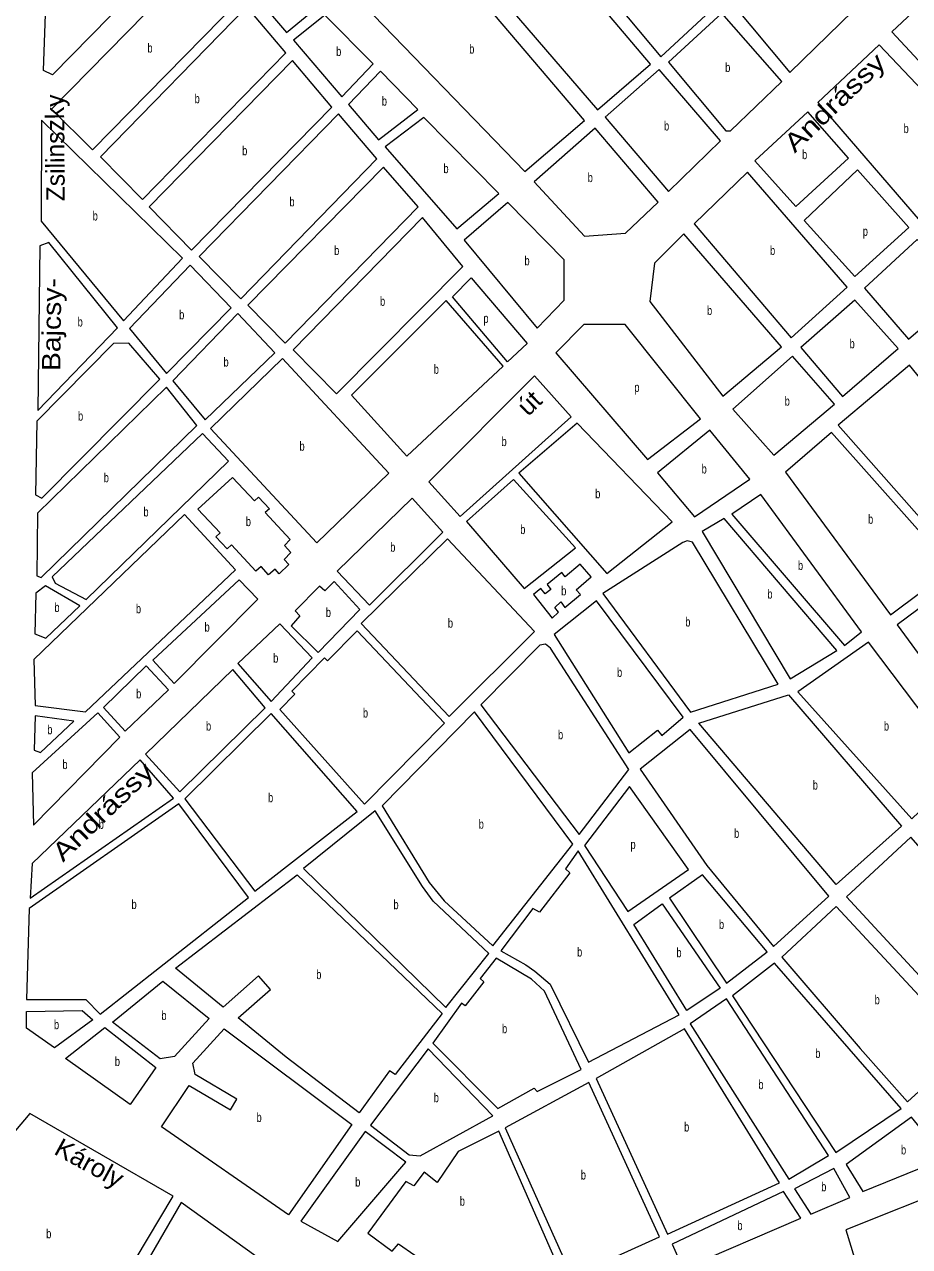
# Model space of a CAD drawing. Extents: x 639657 to 671642, y 222838 to 252123.
# Drawn here: x 650568 to 651529, y 239098 to 240424 of the extents above; entities that cross this region are included whole.
import ezdxf
from ezdxf.enums import TextEntityAlignment as Align

# ---------------------------------------------------------------- set-up
doc = ezdxf.new("R2010")
doc.units = 0
doc.header["$LTSCALE"] = 4
doc.layers.add('1', color=7, linetype='Continuous', lineweight=13)
doc.layers.add('22', color=7, linetype='Continuous')
doc.layers.add('7', color=7, linetype='Continuous')

msp = doc.modelspace()

# ---------------------------------------------------------------- linework, layer by layer
at = {"layer": '1'}
for points in [[(650651.52, 240626.89), (650744.768, 240518.274), (650599.08, 240369.47), (650589.21, 240374.22), (650599.17, 240658.56), (650629.71, 240682.99), (650672.84, 240661.01), (650670.45, 240645.33)], [(651152.92, 240636.45), (651091.55, 240589.68), (651259.43, 240389.15), (651318.04, 240443.42)], [(651080.36, 240579.36), (651019, 240530.98), (651190.63, 240331.56), (651248.21, 240380.99)], [(650852.81, 240415.4), (650885.51, 240442.19), (650798.47, 240533.2), (650772.23, 240510.05)], [(650925.27, 240457.37), (651111.57, 240264.65), (651176.37, 240320.1), (651006.11, 240520.55)], [(650802.41, 240451.15), (650761.25, 240499.12), (650597.94, 240332.31), (650642.53, 240288.2)], [(651405.05, 240507.62), (651336.82, 240446.81), (651399.3, 240372.15), (651468.01, 240438.87)], [(651560.75, 240463.9), (651510.14, 240416.15), (651630.61, 240286.66), (651682.86, 240331.74)], [(650852.35, 240393.5), (650809.91, 240443.19), (650650.89, 240280.67), (650696.77, 240234.19)], [(650913.04, 240345.7), (650947.04, 240381.3), (650894.73, 240434.23), (650860.75, 240407.01)], [(651325.63, 240436.5), (651267.54, 240383.31), (651330.02, 240308.65), (651334.85, 240308.69), (651390.79, 240362.4)], [(651496.29, 240402.05), (651429.69, 240339.65), (651541.02, 240210.61), (651616.74, 240275.25)], [(650902.28, 240334.56), (650859.42, 240385.11), (650704.06, 240226.23), (650749.94, 240179.33)], [(650952.91, 240298.81), (650995.71, 240332.02), (650954.97, 240373.34), (650920.11, 240337.32)], [(651257.4, 240375.16), (651198.76, 240323.57), (651267.74, 240243.06), (651324.2, 240297.85)], [(650950.94, 240278.2), (650909.36, 240327.03), (650758.3, 240172.44), (650803.54, 240126.4)], [(651419.03, 240329.34), (651361.48, 240276.15), (651405.9, 240226.63), (651463.12, 240279.15)], [(650676.13, 240102.57), (650740.26, 240170.54), (650586.96, 240320.3), (650586.76, 240210.77)], [(650959.98, 240291.28), (651037.88, 240202.35), (651083.49, 240240.78), (651002.236, 240323.25)], [(651188.12, 240311.65), (651121.76, 240253.33), (651176.37, 240194.58), (651220.86, 240197.49), (651256.56, 240231.13)], [(650995.95, 240226.14), (650958.44, 240269.38), (650811.04, 240119.51), (650851.35, 240078.41)], [(651353.53, 240263.72), (651295.55, 240207.85), (651400.84, 240084.13), (651461.61, 240138.96)], [(651414.91, 240211.282), (651472.741, 240266.399), (651528.628, 240203.815), (651470.08, 240150.552)], [(651093.15, 240231.08), (651045.75, 240189.99), (651125.07, 240094.52), (651154.35, 240124.88), (651154.27, 240168.76)], [(650907.31, 240023.12), (651044.57, 240161.51), (651000.44, 240214.53), (650860.14, 240071.1)], [(651390.18, 240074.36), (651284.28, 240196.99), (651252.33, 240165), (651247.25, 240123.36), (651326.73, 240020.58)], [(650585.21, 240183.92), (650582.96, 240005.23), (650669.46, 240095.07), (650594.88, 240187.56)], [(651537.44, 240190.7), (651480.42, 240138.05), (651528.13, 240082.69), (651587.95, 240134.02)], [(650793, 240116.54), (650748.41, 240163.01), (650682.56, 240094.18), (650722.85, 240045.36)], [(651033.019, 240128.635), (651053.588, 240149.22), (651114.132, 240077.981), (651092.842, 240058.008)], [(650923.56, 240021.93), (650983.44, 239955.63), (651088.185, 240053.347), (651026.311, 240124.586)], [(651469.79, 240125.06), (651411.15, 240073.47), (651456.4, 240020.38), (651517.08, 240072.3)], [(650729.71, 240037.4), (650764.8, 239995.22), (650840.16, 240067.91), (650800.29, 240110.51)], [(651244.83, 239952.04), (651302.57, 239996.24), (651220.69, 240098.61), (651175.72, 240098.44), (651145.2, 240067.83)], [(650587.47, 239910.04), (650715.64, 240039.31), (650681.89, 240078.29), (650665.35, 240077.89), (650582.09, 239993.75), (650580.47, 239913.78)], [(650885.8, 239861.38), (650964.12, 239937.12), (650848.53, 240061.67), (650770.38, 239985.52)], [(651381.84, 239956.58), (651447.73, 240012.07), (651402.1, 240064.26), (651337.6, 240006.71)], [(651584.08, 239839.71), (651658.38, 239895.88), (651529.14, 240054.42), (651451.67, 239989.22)], [(651041.55, 239890.25), (651162.04, 239998.41), (651122.32, 240042.9), (651007.6, 239927.77)], [(650586.62, 239824.09), (650755.57, 239989.05), (650722.72, 240030.49), (650582.67, 239893.91), (650581.78, 239825.69)], [(651168.62, 239991.57), (651105.36, 239937.15), (651200.76, 239828.35), (651271.53, 239884.4)], [(651312.64, 239983.88), (651255.81, 239937.54), (651295.7, 239889.83), (651355.77, 239930.81)], [(651444.54, 239981.18), (651394.69, 239938.09), (651508.63, 239783.32), (651576.03, 239833.78)], [(650790.03, 239950.32), (650761.62, 239980.28), (650598.44, 239824.65), (650601.68, 239817.68), (650635.58, 239800.04)], [(650840.61, 239833.15), (650833.58, 239826.8), (650825.53, 239836.03), (650819.866, 239830.653), (650793.2, 239859.27), (650788.7, 239854.98), (650776.33, 239868.04), (650780.98, 239872.37), (650756.75, 239898.12), (650794.27, 239932.59), (650818.23, 239907.02), (650822.72, 239911.2), (650834.38, 239898.43), (650830, 239894.32), (650856.969, 239865.201), (650850.82, 239858.54), (650857.51, 239850.88), (650850.54, 239843.57), (650855.51, 239837.87), (650845.03, 239827.8)], [(651099.47, 239930.15), (651048.49, 239884.67), (651111.07, 239812), (651166.83, 239856.2)], [(650989.38, 239909.99), (650907.92, 239830.82), (650942.94, 239793.85), (651022.79, 239873.02)], [(651367.89, 239913.85), (651336.24, 239892.82), (651458.59, 239750.23), (651477.33, 239764.85)], [(650742.26, 239892.17), (650578.8, 239734.9), (650580.01, 239684.94), (650634.83, 239678.1), (650797.76, 239832.15)], [(651328.2, 239887.96), (651304.06, 239873.94), (651399.58, 239714.09), (651450.33, 239744.7)], [(651027.64, 239866.04), (650933.86, 239773.95), (651029.66, 239672.92), (651122.21, 239765.2)], [(651283.13, 239862.07), (651196.24, 239806.53), (651291.68, 239677.84), (651386.7, 239708.15), (651293.88, 239862.1), (651287.96, 239863.69)], [(651129.13, 239811.96), (651121.16, 239805.33), (651141.24, 239779.9), (651148.3, 239786.17), (651144.31, 239791.54), (651150.92, 239797.45), (651155.04, 239791.54), (651171.98, 239805.33), (651167.46, 239810.7), (651183.62, 239824.49), (651171.72, 239838.48), (651155.64, 239824.47), (651151.86, 239829.3), (651135.78, 239816.36), (651140.09, 239811), (651133.66, 239806.15)], [(651584.74, 239823.62), (651516.03, 239772.42), (651612.01, 239641.16), (651685.99, 239702.59)], [(650628.62, 239793.04), (650591.48, 239814.97), (650580.76, 239806.88), (650579.8, 239762.83), (650591.63, 239758.03)], [(650801.55, 239821.42), (650707.76, 239734.15), (650730.93, 239708.96), (650822.03, 239800.52)], [(650867.58, 239782.23), (650858.11, 239771.6), (650887.2, 239742.67), (650932.65, 239789.21), (650904.72, 239819.53), (650894.72, 239809.45), (650888.62, 239814.66), (650862.21, 239787.69)], [(651189.56, 239798.46), (651143.53, 239762.23), (651224.63, 239633.63), (651255.83, 239658.08), (651260.58, 239652.52), (651283.4, 239672.45)], [(650845.74, 239773.72), (650800.19, 239730.63), (650836.3, 239689.36), (650880.77, 239736.75)], [(650862.02, 239697.35), (650845.6, 239680.68), (650937.61, 239577.89), (651024.42, 239665.67), (650929.71, 239766.02), (650897.5, 239733.34), (650894.2, 239736.78), (650858.83, 239700.7)], [(651128.15, 239750.5), (651063.95, 239685.56), (651170.52, 239545.16), (651224.42, 239615.61), (651139.44, 239747.3), (651134.05, 239751.58)], [(651484.89, 239753.63), (651408.21, 239699.71), (651531.64, 239561.98), (651588.44, 239616.38)], [(650700.79, 239728.23), (650654.16, 239682.98), (650677.88, 239657.26), (650725.04, 239701.97)], [(650794.83, 239724.17), (650699.97, 239632.07), (650737.16, 239591.34), (650829.87, 239682.36)], [(651449.76, 239490.88), (651300.63, 239665.65), (651398.01, 239696.46), (651520.62, 239553.97)], [(650648.27, 239677.06), (650576.98, 239611.88), (650578.21, 239554.94), (650671.98, 239650.8)], [(650836.33, 239676.47), (650742.52, 239583.69), (650818.58, 239483.58), (650929.57, 239569.81)], [(651056.93, 239678.25), (650956.67, 239576.03), (651007.94, 239492.89), (651024.11, 239473.06), (651076.89, 239424.3), (651163.64, 239534.64)], [(650621.97, 239667.86), (650580.04, 239673.66), (650579.07, 239636.59), (650586.06, 239633.92)], [(651441.61, 239477.94), (651291.19, 239659.12), (651237.04, 239616), (651309.34, 239511.44), (651381.58, 239423.53)], [(650694.08, 239626.14), (650576.71, 239513.57), (650574.66, 239475.97), (650730.19, 239584.34)], [(651225.28, 239597.17), (651176.56, 239533.12), (651223.51, 239461.26), (651289.47, 239507.09)], [(650736.12, 239578.44), (650573.62, 239464.68), (650570.66, 239365.83), (650635.14, 239366), (650650.76, 239349.92), (650811.62, 239476.57)], [(650949.17, 239570.66), (650871.44, 239508.15), (651026.12, 239357.18), (651072.65, 239415.74), (651012.31, 239472.52), (651000.45, 239488.61)], [(651530.62, 239542.1), (651460.82, 239477.41), (651601.88, 239324.71), (651668.08, 239385.06)], [(651120.33, 239464.75), (651085.81, 239418.63), (651112.8, 239403.49), (651122.64, 239396.7), (651139.15, 239382.45), (651180.98, 239297.84), (651279.17, 239349.13), (651169.59, 239527.19), (651155.68, 239507.82), (651160.69, 239503.46), (651127.52, 239460.6)], [(650822.75, 239391.73), (650784.1, 239357.75), (650732.58, 239399.81), (650864.47, 239501.15), (651021.79, 239350.61), (650970.93, 239284.4), (650964.89, 239288.38), (650931.86, 239242.93), (650852.62, 239303.4), (650800.67, 239345.83), (650835.67, 239376.81)], [(651304.53, 239501.22), (651268.68, 239475.74), (651330.65, 239383.65), (651374.61, 239417.6)], [(651323.89, 239378.22), (651287.71, 239353.84), (651229.97, 239447.13), (651260.71, 239469.84)], [(651449.7, 239466.68), (651390.75, 239411.74), (651475.54, 239312.65), (651527.13, 239254.7), (651591.98, 239313.96)], [(651043.03, 239361.85), (651011.67, 239318.35), (651082.26, 239247.63), (651121.96, 239269.75), (651125.19, 239266), (651172.94, 239289.76), (651132.94, 239375.07), (651118.94, 239387.93), (651080.72, 239410.93), (651063.2, 239388.57), (651067.02, 239385.23), (651047.02, 239359.07)], [(651382.84, 239405.16), (651337.14, 239369.7), (651449.37, 239199.7), (651520.16, 239247.69)], [(650731.53, 239304.09), (650715.87, 239301.32), (650664.06, 239341.44), (650718.84, 239385.9), (650768.98, 239345.19)], [(651330.7, 239366.46), (651291.01, 239339.49), (651398.21, 239170.82), (651441.32, 239196.46)], [(650570.74, 239352.7), (650631.15, 239353.79), (650642.62, 239343.71), (650600.98, 239313.57), (650570.74, 239334.82)], [(650711.04, 239292.03), (650683.18, 239251.92), (650613.03, 239301.73), (650655.66, 239335.47)], [(650751.23, 239296.68), (650785.29, 239333.93), (650923.75, 239230.38), (650855.3, 239132.07), (650717.17, 239227.71), (650747.19, 239272.47), (650792.08, 239246.29), (650798.93, 239257.55), (650753.97, 239284.53)], [(651285.12, 239334.11), (651189.09, 239280.14), (651266.4, 239111.12), (651388.21, 239166.77)], [(651006.85, 239312.43), (650944.22, 239229.54), (650986.22, 239197.42), (650998.04, 239196.37), (651076.91, 239239.55)], [(651181.04, 239275.82), (651090.38, 239226.7), (651162.83, 239065.19), (651257.81, 239108.41)], [(650729.9, 239152.49), (650574.42, 239242.31), (650527.3, 239186.86), (650458.88, 239066.9), (650621.89, 238971.19)], [(651531.47, 239238.06), (651460.69, 239186.84), (651478.43, 239157.46), (651563.31, 239191.94), (651564.36, 239197.85)], [(650938.33, 239222.54), (650868.37, 239125.4), (650908.58, 239103.21), (650982.48, 239189.35)], [(650982.54, 239168.4), (650941.33, 239112.42), (650967.71, 239092.62), (650974.67, 239100.69), (650992.44, 239088.38), (650985.48, 239079.23), (651024.73, 239067.52), (651111.51, 239061.31), (651153.7, 239063.02), (651083.4, 239222.92), (651039.4, 239200.78), (651016.39, 239167.41), (651002.39, 239178.66), (650991.15, 239163.59)], [(651447.27, 239182.5), (651404.35, 239160.37), (651422.18, 239132.96), (651464.56, 239150.86)], [(651579.84, 239163.76), (651460.08, 239116.05), (651490.98, 239015.18), (651611.18, 239057.9)], [(650738.51, 239145.53), (650701.09, 239080.44), (650753.82, 239045.67), (650788.65, 239021.32), (650859.22, 238914.61), (650919.02, 238937.07), (650866.06, 239054.02)], [(651392.54, 239157.65), (651271.8, 239100.39), (651283.68, 239073.49), (651411.42, 239128.69)]]:
    msp.add_lwpolyline(points, close=True, dxfattribs=at)

# ---------------------------------------------------------------- texts
at = {"layer": '22'}
for s, rotation, width, p in [('Andrássy', 44.04, 1.25, (651454.863, 240332.303)), ('Bajcsy-', 89.28, 1.15, (650608.001, 240098.36)), ('út', 44.04, 1.05, (651123.535, 240006.067)), ('Andrássy', 44.04, 1.25, (650660.475, 239562.654)), ('Károly', 331.365, 1.05, (650634.284, 239179.708))]:
    msp.add_text(s, height=20, rotation=rotation, dxfattribs=dict(at, width=width)).set_placement(p, align=Align.CENTER)
msp.add_text('Zsilinszky', height=20, rotation=90.412, dxfattribs=at).set_placement((650611.871, 240290.264), align=Align.CENTER)
at = {"layer": '7', "width": 0.75}
for s, p in [('b', (650702.003, 240393.66)), ('b', (650906.882, 240389.965)), ('b', (651051.336, 240392.6)), ('b', (651329.183, 240372.575)), ('b', (650753.242, 240338.69)), ('b', (650956.441, 240336.075)), ('b', (651262.81, 240309.11)), ('b', (651522.827, 240306.33)), ('b', (650804.862, 240282.22)), ('b', (651412.658, 240277.985)), ('b', (651023.361, 240262.8)), ('b', (651179.917, 240253.115)), ('b', (650856.141, 240226.715)), ('b', (650642.58, 240211.435)), ('p', (651478.566, 240194.758)), ('b', (650904.67, 240173.895)), ('b', (651377.871, 240173.925)), ('b', (651111.311, 240162.8)), ('b', (650954.529, 240118.825)), ('b', (650736.478, 240104.185)), ('b', (651309.486, 240108.785)), ('b', (650626.25, 240096.395)), ('p', (651066.735, 240100.216)), ('b', (651464.246, 240072.72)), ('b', (650784.601, 240052.865)), ('b', (651012.819, 240044.985)), ('p', (651230.54, 240025.325)), ('b', (651393.764, 240010.42)), ('b', (650626.69, 239994.165)), ('b', (650867.08, 239961.525)), ('b', (651086.421, 239966.575)), ('b', (651303.62, 239936.855)), ('b', (650654.607, 239927.29)), ('b', (651188.094, 239909.96)), ('b', (650697.664, 239890.16)), ('b', (650808.816, 239879.695)), ('b', (651484.295, 239882.25)), ('b', (651106.739, 239871.075)), ('b', (650965.57, 239851.92)), ('b', (651408.186, 239832.04)), ('b', (651151.165, 239804.529)), ('b', (651374.972, 239801.025)), ('b', (650601.013, 239786.5)), ('b', (650689.524, 239785.135)), ('b', (650895.652, 239781.1)), ('b', (650763.998, 239765.19)), ('b', (651028.147, 239769.48)), ('b', (651285.856, 239770.765)), ('b', (650838.516, 239731.54)), ('b', (651211.795, 239716.045)), ('b', (650689.766, 239692.745)), ('b', (650935.949, 239671.955)), ('b', (650593.302, 239653.79)), ('b', (650765.616, 239657.755)), ('b', (651501.475, 239657.805)), ('b', (651147.729, 239648.37)), ('b', (650609.712, 239616)), ('b', (651424.254, 239593.67)), ('b', (650832.972, 239580.025)), ('b', (650649.107, 239551.055)), ('b', (651061.607, 239551.275)), ('b', (651338.831, 239541.325)), ('p', (651226.408, 239529.215)), ('b', (650684.744, 239464.18)), ('b', (650969.103, 239463.92)), ('b', (651322.444, 239442.435)), ('b', (651168.437, 239412.515)), ('b', (651276.259, 239411.84)), ('b', (650885.268, 239388.019)), ('b', (651491.439, 239360.69)), ('b', (650717.137, 239343.61)), ('b', (650600.563, 239333.68)), ('b', (651086.98, 239329.28)), ('b', (651426.987, 239302.43)), ('b', (650666.632, 239293.695)), ('b', (651365.196, 239268.64)), ('b', (651012.819, 239254.4)), ('b', (650820.482, 239233)), ('b', (651284.604, 239222.615)), ('b', (651520.062, 239197.76)), ('b', (650927.563, 239162.875)), ('b', (651172.461, 239170.505)), ('b', (651433.437, 239157.73)), ('b', (651041.058, 239142.115)), ('b', (651342.434, 239115.57)), ('b', (650592.129, 239106.75))]:
    msp.add_text(s, height=10, dxfattribs=at).set_placement(p)

doc.saveas('drawing.dxf')
